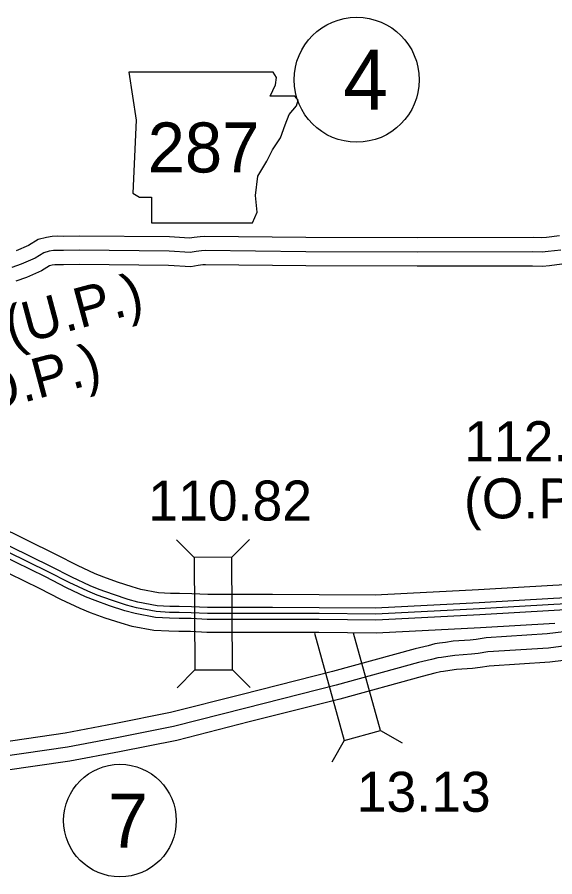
# Model space of a CAD drawing. Extents: x -83719 to 153526, y -11835 to 11446.
# Drawn here: x 285.9 to 475, y 441.7 to 744.2 of the extents above; entities that cross this region are included whole.
import ezdxf

# ---------------------------------------------------------------- set-up
doc = ezdxf.new("R2010")
doc.units = 0
for name, color, linetype in [('Level 10', 7, 'Continuous'), ('Level 15', 7, 'Continuous'), ('Level 19', 7, 'Continuous'), ('Level 20', 7, 'Continuous'), ('Level 21', 7, 'Continuous'), ('Level 27', 7, 'Continuous'), ('Level 58', 7, 'Continuous'), ('Level 59', 7, 'Continuous')]:
    doc.layers.add(name, color=color, linetype=linetype)

msp = doc.modelspace()

# ---------------------------------------------------------------- linework, layer by layer
at = {"layer": 'Level 10'}
for points in [[(476.71, 667.21), (472.12, 666.65), (470.44, 666.52), (467.34, 666.63), (426.54, 666.52), (387.45, 666.64), (351.88, 667.05), (350.21, 666.94), (348.09, 666.65), (346.52, 666.42), (339.48, 666.85), (307.7, 667.16), (302.09, 667.04), (299.91, 667.07), (298.12, 667), (296.16, 666.69), (293.29, 665.94), (289.83, 663.79), (285.54, 661.94)], [(477.43, 657.22), (473.12, 656.7), (470.67, 656.5), (467.18, 656.62), (426.54, 656.52), (387.38, 656.64), (352.15, 657.05), (351.23, 656.99), (349.49, 656.75), (346.94, 656.38), (339.12, 656.85), (307.76, 657.16), (302.12, 657.04), (300.04, 657.07), (299.1, 657.03), (298.21, 656.89), (297.29, 656.65), (294.48, 654.9), (289.11, 652.59), (285.35, 651.33)]]:
    msp.add_lwpolyline(points, dxfattribs=at)
at = {"layer": 'Level 15'}
for points in [[(482.04, 528.44), (472.33, 527.18), (450.83, 525.83), (447.31, 525.26), (445.19, 525.01), (439.25, 524.61), (436.59, 524.18), (434.4, 523.88), (432.85, 523.65), (430.42, 523.03), (425.86, 521.95), (396.81, 513.94), (365.05, 505.91), (339.79, 499.5), (319.96, 495.51), (302.73, 492.26), (279.47, 488.87), (237.38, 483.81), (205.37, 479.9), (170.42, 475.58), (147.16, 472.92), (121.89, 470.22), (118.47, 469.91)], [(482.85, 518.46), (473.29, 517.22), (451.95, 515.88), (448.69, 515.35), (446.09, 515.05), (440.39, 514.67), (438.07, 514.29), (435.8, 513.98), (434.83, 513.84), (432.81, 513.32), (428.35, 512.26), (399.37, 504.27), (367.5, 496.21), (342.01, 489.74), (321.87, 485.69), (304.37, 482.39), (280.79, 478.96), (238.58, 473.88), (206.59, 469.98), (171.6, 465.65), (148.26, 462.98), (122.87, 460.27), (118.83, 459.9)]]:
    msp.add_lwpolyline(points, dxfattribs=at)
at = {"layer": 'Level 19'}
for points in [[(494.06, 545.28), (474.27, 544.17), (448.1, 542.66), (423.11, 541.37), (411.83, 540.8), (392.14, 540.98), (375.69, 541.06), (362.07, 541.05), (352.97, 541), (347.34, 541.31), (342.97, 541.38), (339.76, 541.42), (335.62, 541.68), (329.32, 542.84), (326.31, 543.7), (321.19, 545.39), (316.34, 547.11), (313.35, 548.3), (307.07, 551.24), (299.75, 555.03), (278.45, 565.47)], [(494.37, 540.71), (474.53, 539.6), (448.35, 538.08), (423.34, 536.79), (411.93, 536.21), (392.1, 536.4), (375.68, 536.48), (362.08, 536.46), (352.85, 536.42), (347.18, 536.73), (342.9, 536.8), (339.59, 536.84), (335.06, 537.12), (328.27, 538.38), (324.97, 539.32), (319.71, 541.05), (314.72, 542.82), (311.53, 544.1), (305.05, 547.12), (297.68, 550.94), (276.41, 561.36)], [(494.65, 536.55), (474.77, 535.44), (448.58, 533.92), (423.55, 532.63), (412.01, 532.04), (392.07, 532.23), (375.67, 532.31), (362.1, 532.3), (352.75, 532.25), (347.03, 532.56), (342.84, 532.63), (339.43, 532.68), (334.56, 532.98), (327.32, 534.31), (323.74, 535.33), (318.36, 537.11), (313.25, 538.92), (309.87, 540.27), (303.21, 543.38), (295.81, 547.22), (274.56, 557.63)], [(475.03, 530.86), (448.83, 529.35), (423.79, 528.05), (412.11, 527.46), (392.04, 527.65), (375.66, 527.73), (362.11, 527.71), (352.63, 527.67), (346.87, 527.98), (342.77, 528.05), (339.25, 528.1), (334, 528.42), (326.28, 529.85), (322.4, 530.95), (316.88, 532.77), (311.63, 534.63), (308.05, 536.07), (301.18, 539.27), (293.75, 543.12), (272.52, 553.52)]]:
    msp.add_lwpolyline(points, dxfattribs=at)
at = {"layer": 'Level 20'}
for p, q in [((348.17, 554.11), (341.91, 560.3)), ((361.37, 554.18), (367.56, 560.43)), ((390.5, 527.5), (400.93, 489.67)), ((413.65, 493.18), (404.21, 527.41)), ((348.36, 514.51), (342.17, 508.26)), ((361.56, 514.58), (367.81, 508.38)), ((400.93, 489.67), (413.65, 493.18)), ((413.65, 493.18), (421.31, 488.83)), ((400.93, 489.67), (396.58, 482.01))]:
    msp.add_line(p, q, dxfattribs=at)
msp.add_lwpolyline([(361.56, 514.58), (361.37, 554.18), (348.17, 554.11), (348.36, 514.51)], close=True, dxfattribs=at)
at = {"layer": 'Level 21'}
msp.add_lwpolyline([(325.18, 724.85), (327.72, 707.93), (326.59, 682.28), (328.85, 680.87), (333.08, 680.87), (333.08, 671.84), (368.6, 671.84), (370.3, 675.51), (369.73, 681.43), (370.58, 688.2), (373.68, 693.55), (375.65, 697.5), (378.47, 701.73), (380.17, 706.24), (381.58, 709.91), (384.11, 713.01), (384.68, 714.98), (383.55, 716.39), (374.81, 716.39), (376.78, 720.34), (377.06, 722.88), (375.89, 724.83)], close=True, dxfattribs=at)
at = {"layer": 'Level 27'}
for centre, radius in [((405.31, 722.15), 22), ((322.02, 461.53), 19.8)]:
    msp.add_circle(centre, radius, dxfattribs=at)
at = {"layer": 'Level 59'}
for points in [[(477.07, 662.21), (472.62, 661.68), (470.56, 661.51), (467.26, 661.63), (426.54, 661.52), (387.42, 661.64), (352.02, 662.05), (350.72, 661.97), (348.79, 661.7), (346.73, 661.4), (339.3, 661.85), (307.73, 662.16), (302.11, 662.04), (299.97, 662.07), (298.61, 662.02), (297.18, 661.79), (295.29, 661.3), (292.16, 659.34), (287.33, 657.26), (283.98, 656.14)], [(494.51, 538.63), (474.65, 537.52), (448.47, 536), (423.45, 534.71), (411.97, 534.13), (392.09, 534.32), (375.67, 534.39), (362.09, 534.38), (352.8, 534.33), (347.1, 534.64), (342.87, 534.71), (339.51, 534.76), (334.81, 535.05), (327.8, 536.35), (324.36, 537.33), (319.04, 539.08), (313.98, 540.87), (310.7, 542.19), (304.13, 545.25), (296.75, 549.08), (275.48, 559.49)], [(482.45, 523.45), (472.81, 522.2), (451.39, 520.86), (448, 520.3), (445.64, 520.03), (439.82, 519.64), (437.33, 519.24), (435.1, 518.93), (433.84, 518.75), (431.62, 518.18), (427.1, 517.11), (398.09, 509.1), (366.28, 501.06), (340.9, 494.62), (320.92, 490.6), (303.55, 487.32), (280.13, 483.92)]]:
    msp.add_lwpolyline(points, dxfattribs=at)

# ---------------------------------------------------------------- texts
at = {"layer": 'Level 21'}
msp.add_text('287', height=17.6, dxfattribs=at).set_placement((331.79, 689.52))
at = {"layer": 'Level 27'}
for s, height, p in [('4', 21.12, (400.59, 711.59)), ('7', 19.01, (317.76, 452.03))]:
    msp.add_text(s, height=height, dxfattribs=at).set_placement(p)
at = {"layer": 'Level 58'}
for s, p in [('108.01(U.P.)', (228.07, 613.22)), ('1.99(O.P.)', (232.48, 593.62))]:
    msp.add_text(s, height=14.08, rotation=15, dxfattribs=at).set_placement(p)
for s, p in [('112.50', (443.09, 587.93)), ('110.82', (332, 567.05)), ('(O.P.)', (443.05, 567.83)), ('13.13', (405.31, 464.6))]:
    msp.add_text(s, height=14.08, dxfattribs=at).set_placement(p)

doc.saveas('drawing.dxf')
